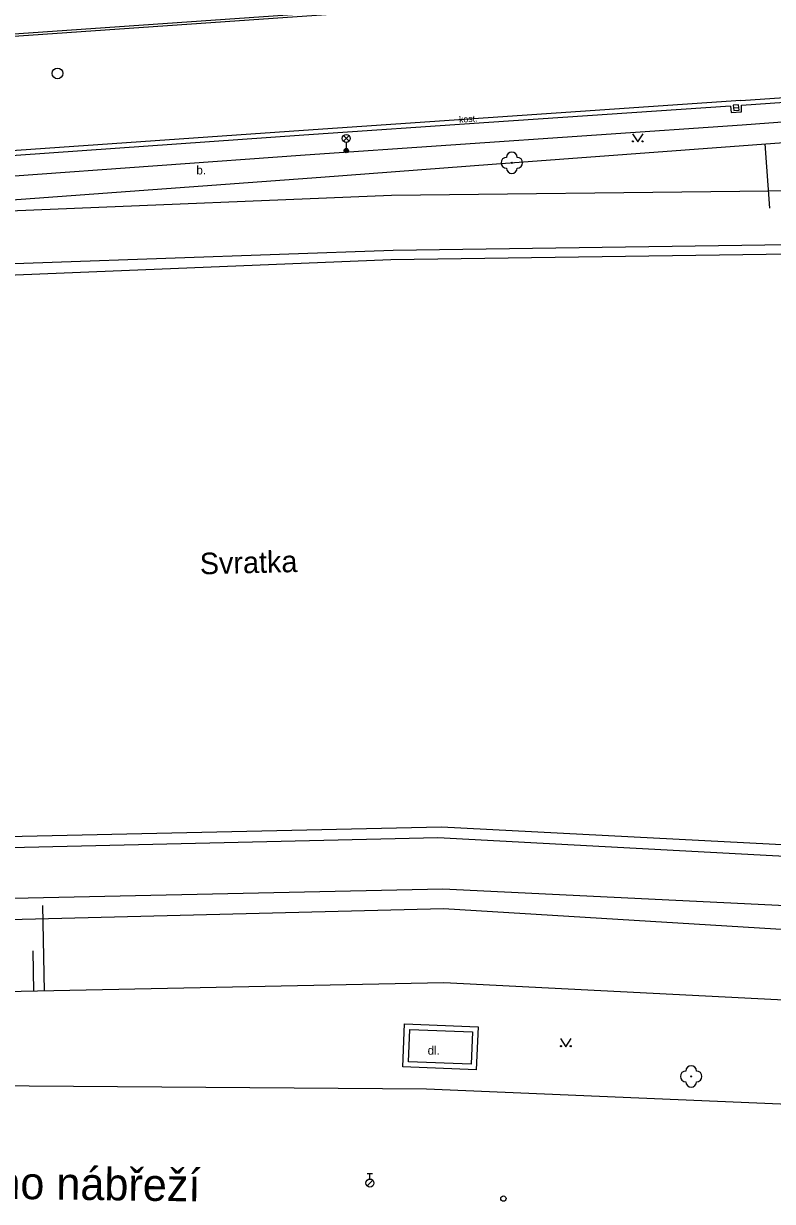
# Model space of a CAD drawing. Extents: x -599770 to -598493, y -1162076 to -1159209.
# Drawn here: x -599305.9 to -599271.1, y -1161632.2 to -1161577.5 of the extents above; entities that cross this region are included whole.
import ezdxf

# ---------------------------------------------------------------- set-up
doc = ezdxf.new("R2010")
doc.units = 0
doc.layers.add('Podklad', color=7, linetype='Continuous')

msp = doc.modelspace()

# ---------------------------------------------------------------- linework, layer by layer
at = {"layer": 'Podklad'}
for p, q in [((-599272.915, -1161581.46), (-599272.665, -1161581.44)), ((-599291.032, -1161583.01), (-599290.767, -1161582.745)), ((-599291.032, -1161582.745), (-599290.767, -1161583.01)), ((-599290.9, -1161583.065), (-599290.9, -1161583.44)), ((-599289.925, -1161630.942), (-599289.675, -1161630.942)), ((-599289.8, -1161631.192), (-599289.8, -1161630.942)), ((-599289.929, -1161631.516), (-599289.664, -1161631.251))]:
    msp.add_line(p, q, dxfattribs=at)
for points in [[(-599251.12, -1161574.26), (-599252.14, -1161574.33), (-599273.35, -1161575.84), (-599281.68, -1161576.43), (-599293.18, -1161577.24), (-599313.93, -1161578.67)], [(-599281.69, -1161576.3), (-599293.18, -1161577.12), (-599313.92, -1161578.56), (-599333.5, -1161579.91), (-599353.25, -1161581.26), (-599373.72, -1161582.68), (-599394.03, -1161584.2)], [(-599272.55, -1161581.33), (-599251.44, -1161579.86), (-599251.28, -1161579.85), (-599237.74, -1161578.97), (-599232.57, -1161578.63), (-599226.47, -1161578.35), (-599225.92, -1161578.33), (-599224.91, -1161578.3), (-599221.39, -1161578.17), (-599220.41, -1161578.14), (-599219.62, -1161578.1), (-599219.03, -1161578.08), (-599218.95, -1161578.08)], [(-599272.57, -1161581.11), (-599251.48, -1161579.67), (-599251.31, -1161579.66)], [(-599373.22, -1161589.11), (-599352.91, -1161587.76), (-599333.11, -1161586.36), (-599313.4, -1161585.12), (-599292.81, -1161583.64), (-599272.51, -1161582.25), (-599251.39, -1161580.67)], [(-599273.05, -1161581.38), (-599284.27, -1161582.14), (-599292.87, -1161582.73), (-599313.47, -1161584.18), (-599333.16, -1161585.55), (-599352.91, -1161586.91), (-599373.2, -1161588.36), (-599388.09, -1161589.47), (-599388.08, -1161589.61), (-599388.57, -1161589.63), (-599388.59, -1161589.49), (-599392.3, -1161589.77), (-599393.41, -1161589.86)], [(-599272.57, -1161581.11), (-599292.88, -1161582.51), (-599313.12, -1161583.92), (-599333.19, -1161585.34), (-599352.9, -1161586.68), (-599363.24, -1161587.38), (-599373.23, -1161588.13)], [(-599273.05, -1161581.38), (-599273.02, -1161581.68)], [(-599272.55, -1161581.65), (-599272.55, -1161581.33)], [(-599284.13, -1161584.07), (-599253.69, -1161581.82)], [(-599273.02, -1161581.68), (-599272.55, -1161581.65)], [(-599277.61, -1161582.665), (-599277.36, -1161583.04), (-599277.11, -1161582.665)], [(-599271.22, -1161586.12), (-599271.45, -1161583.13)], [(-599271.22, -1161586.12), (-599271.45, -1161583.13)], [(-599392.19, -1161592.04), (-599322.03, -1161586.87), (-599292.08, -1161584.67), (-599284.13, -1161584.07)], [(-599392.19, -1161592.04), (-599322.03, -1161586.87), (-599292.08, -1161584.67), (-599284.13, -1161584.07)], [(-599322.03, -1161586.87), (-599288.8, -1161585.51), (-599240.26, -1161584.95)], [(-599288.72, -1161588.07), (-599240.15, -1161587.37)], [(-599236.51, -1161587.77), (-599288.83, -1161588.51)], [(-599288.83, -1161588.51), (-599321.45, -1161589.85)], [(-599309.85, -1161588.81), (-599288.72, -1161588.07)], [(-599329.04, -1161616.32), (-599286.64, -1161615.34)], [(-599286.48, -1161614.85), (-599328.93, -1161615.8)], [(-599286.64, -1161615.34), (-599233.11, -1161618.21)], [(-599233.06, -1161617.62), (-599286.48, -1161614.85)], [(-599286.41, -1161617.74), (-599328.53, -1161618.64)], [(-599236.44, -1161620.17), (-599286.41, -1161617.74)], [(-599304.91, -1161622.47), (-599304.99, -1161618.5)], [(-599286.39, -1161618.64), (-599328.59, -1161619.72)], [(-599237.29, -1161621.65), (-599286.39, -1161618.64)], [(-599305.41, -1161622.48), (-599305.44, -1161620.6)], [(-599228.96, -1161625.43), (-599237.45, -1161624.57), (-599286.37, -1161622.09), (-599324.88, -1161622.87), (-599348.75, -1161623.7), (-599373.72, -1161624.57)], [(-599288.27, -1161625.99), (-599288.19, -1161623.99)], [(-599288.19, -1161623.99), (-599284.78, -1161624.12)], [(-599288.01, -1161625.75), (-599287.95, -1161624.25)], [(-599287.95, -1161624.25), (-599285.04, -1161624.36)], [(-599285.04, -1161624.36), (-599285.1, -1161625.86)], [(-599284.78, -1161624.12), (-599284.86, -1161626.12)], [(-599280.95, -1161624.675), (-599280.7, -1161625.05), (-599280.45, -1161624.675)], [(-599284.86, -1161626.12), (-599288.27, -1161625.99)], [(-599285.1, -1161625.86), (-599288.01, -1161625.75)], [(-599354.65, -1161628.06), (-599348.99, -1161627.96), (-599336.15, -1161627.74), (-599307.69, -1161626.85), (-599287.17, -1161627), (-599260.14, -1161628.15), (-599225.06, -1161629.7)]]:
    msp.add_lwpolyline(points, dxfattribs=at)
msp.add_lwpolyline([(-599272.905, -1161581.584), (-599272.656, -1161581.565), (-599272.675, -1161581.316), (-599272.924, -1161581.335)], close=True, dxfattribs=at)
for centre, radius in [((-599304.31, -1161579.86), 0.25), ((-599290.9, -1161582.878), 0.188), ((-599277.585, -1161583.015), 0.025), ((-599277.135, -1161583.015), 0.025), ((-599290.9, -1161583.44), 0.1), ((-599290.9, -1161583.44), 0.0723), ((-599290.9, -1161583.44), 0.0438), ((-599283.21, -1161584.01), 0.025), ((-599280.925, -1161625.025), 0.025), ((-599280.475, -1161625.025), 0.025), ((-599274.88, -1161626.43), 0.025), ((-599289.8, -1161631.38), 0.188), ((-599283.6, -1161632.1), 0.125)]:
    msp.add_circle(centre, radius, dxfattribs=at)
for centre, start, end in [((-599283.21, -1161583.76), 0, 180), ((-599283.46, -1161584.01), 90, 270), ((-599282.96, -1161584.01), 270, 90), ((-599283.21, -1161584.26), 180, 0), ((-599275.13, -1161626.43), 90, 270), ((-599274.88, -1161626.18), 0, 180), ((-599274.63, -1161626.43), 270, 90), ((-599274.88, -1161626.68), 180, 0)]:
    msp.add_arc(centre, 0.25, start, end, dxfattribs=at)

# ---------------------------------------------------------------- texts
for s, height, rotation, p in [('kost.', 0.3, 3.6174, (-599285.65, -1161582.15)), ('Svratka', 1, 1.4, (-599297.69, -1161603.12)), ('Táborského nábřeží', 1.5, 359.21, (-599315.52, -1161631.99))]:
    msp.add_text(s, height=height, rotation=rotation, dxfattribs=at).set_placement(p)
for s, p in [('b.', (-599297.86, -1161584.55)), ('dl.', (-599287.12, -1161625.42))]:
    msp.add_text(s, height=0.4, dxfattribs=at).set_placement(p)

doc.saveas('drawing.dxf')
